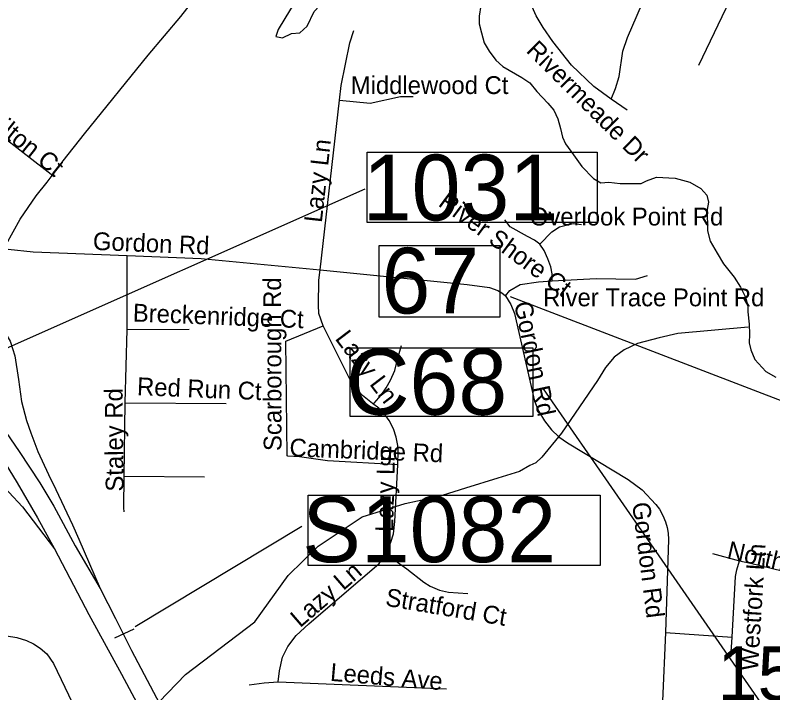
# Model space of a CAD drawing. Extents: x 1662474 to 1856135, y 779280 to 917889.
# Drawn here: x 1707011 to 1711049, y 819336 to 822946 of the extents above; entities that cross this region are included whole.
import ezdxf

# ---------------------------------------------------------------- set-up
doc = ezdxf.new("R2010")
doc.units = 0
for name, color, linetype in [('Cogo Default Point CELL', 7, 'Continuous'), ('Exist Hydrographic Creek Single Shore', 7, 'Continuous'), ('Exist Hydrographic Misc Water Feature', 7, 'Continuous'), ('Exist Hydrographic Pond Under 1500 Sq Ft', 7, 'Continuous'), ('Exist Hydrographic River Shore Label', 7, 'Continuous'), ('Exist Road Non-System Type 51', 7, 'Continuous'), ('Exist Road Non-System Type 51 Label', 7, 'Continuous'), ('Exist Road Primary Interstate Ramp 1 Lane Attributed', 7, 'Continuous'), ('Exist Road Primary NC Structure Standard Bridge Number Label', 7, 'Continuous'), ('Exist Road Primary NC UnDivided 4 Lane Attributed', 7, 'Continuous'), ('Exist Road Primary US Divided Attributed', 7, 'Continuous'), ('Exist Road Primary US Structure Ovrhead Sign CELL', 7, 'Continuous'), ('Exist Road Secondary Structure Standard Bridge Number Label', 7, 'Continuous'), ('Exist Vertical Profile Horizontal Axis Label Major', 7, 'Continuous')]:
    doc.layers.add(name, color=color, linetype=linetype)

msp = doc.modelspace()

# ---------------------------------------------------------------- linework, layer by layer
at = {"layer": 'Exist Hydrographic Creek Single Shore'}
msp.add_lwpolyline([(1709491.6, 822997.7), (1709483.5, 822941.2), (1709483.8, 822899), (1709496.9, 822852), (1709511.1, 822798.8), (1709537.4, 822754.6), (1709572.8, 822706.4), (1709609.8, 822672.5), (1709710.2, 822614.2), (1709753.9, 822585.1), (1709791.4, 822539.7), (1709849.6, 822476.7), (1709881.6, 822439.4), (1709903.2, 822394), (1709917.4, 822342.1), (1709928.6, 822295.3), (1709943.6, 822259.6), (1709986.9, 822201.4), (1710030.8, 822139.7), (1710093.8, 822076.4), (1710132.6, 822052.6), (1710174.9, 822055.7), (1710235, 822049.1), (1710346.5, 822049.1), (1710375.6, 822063.9), (1710428.9, 822083.2), (1710527.6, 822078.3), (1710607.1, 822055.7), (1710665.4, 822023.4), (1710697.6, 821986.2), (1710705.5, 821948.9), (1710699.5, 821911.4), (1710700.9, 821796.7), (1710715.2, 821741.6), (1710752.5, 821678.6), (1710786.6, 821621.9), (1710841.8, 821550.8), (1710875.6, 821497.2), (1710903.5, 821443.9), (1710916, 821395.4), (1710916, 821366.2), (1710922.6, 821299.8), (1710924.1, 821246.8), (1710922.6, 821201.1), (1710930.8, 821163.9), (1710953.4, 821112.2), (1711011.6, 821047.3), (1711064.9, 821018.2)], dxfattribs=at)
at = {"layer": 'Exist Hydrographic Misc Water Feature'}
for points in [[(1710918.1, 821284.4), (1710542.8, 821250.2), (1710443, 821227.6), (1710326.9, 821196.9), (1710257.1, 821162.5), (1710203.2, 821124.2), (1710157.4, 821069.9), (1710113.9, 820999.5), (1709923.1, 820720), (1709817.6, 820591.3), (1709785.7, 820561.1), (1709753.8, 820546.9), (1709697.8, 820515.9), (1709583.9, 820479.9), (1709410.7, 820426.1), (1709286.2, 820386.9)], [(1705403.1, 817006.2), (1705899.1, 817468.7), (1706161.1, 817808), (1706280.1, 818038.8), (1706591.2, 818311.4), (1706734.1, 818495.6), (1706794.2, 818625.6), (1706870.2, 818693.1), (1707195.2, 818755.4), (1707354.2, 818847.4), (1707919.2, 819433.2), (1708288.2, 819714.6), (1708465.1, 819960.4), (1708625.2, 820118.1), (1708860.2, 820274.1), (1709089.8, 820345.3), (1709286.2, 820386.9)]]:
    msp.add_lwpolyline(points, dxfattribs=at)
at = {"layer": 'Exist Hydrographic Pond Under 1500 Sq Ft'}
msp.add_lwpolyline([(1708689.4, 823161.5), (1708649.2, 823186.6), (1708598.9, 823156.4), (1708478.3, 822978.1), (1708412.9, 822870.1), (1708400.3, 822832.4), (1708435.5, 822824.8), (1708483.3, 822847.4), (1708528.5, 822852.5), (1708566.2, 822887.6), (1708603.9, 822965.5), (1708661.7, 823025.8), (1708707, 823086.1), (1708717, 823133.8), (1708689.4, 823161.5)], dxfattribs=at)
at = {"layer": 'Exist Hydrographic River Shore Label'}
msp.add_line((1707649.4, 819688.6), (1708538.5, 820223.7), dxfattribs=at)
msp.add_lwpolyline([(1708571.5, 820388.6), (1710128.2, 820388.6), (1710128.2, 820014.1), (1708571.5, 820014.1)], close=True, dxfattribs=at)
at = {"layer": 'Exist Road Non-System Type 51'}
for p, q in [((1707218.1, 822085.1), (1706696.9, 822489.2)), ((1708635.8, 821590.1), (1708739.6, 822493.2)), ((1710271.9, 822438.9), (1710187.1, 822499.2)), ((1707607.6, 821270.7), (1707607.6, 821665.4)), ((1707607.6, 821270.7), (1707937.4, 821273.6)), ((1707596.9, 820880.1), (1707607.6, 821270.7)), ((1707591.4, 820490.1), (1707596.9, 820880.1)), ((1707596.9, 820880.1), (1708135.6, 820877.2)), ((1707591.4, 820490.1), (1708018.9, 820486.4)), ((1710727.9, 820078.6), (1710870.4, 820038.9)), ((1710476.4, 819657.1), (1710831.5, 819632.7)), ((1710824.9, 819528.2), (1710831.5, 819632.7)), ((1708412.4, 819394.1), (1709309, 819357.4))]:
    msp.add_line(p, q, dxfattribs=at)
for points in [[(1710187.1, 822499.2), (1710210.9, 822555.2), (1710228.9, 822618.9), (1710249.4, 822754.4), (1710274.9, 822827.6), (1710405.2, 823131.8), (1710448.9, 823242), (1710467.2, 823307.9), (1710487.6, 823454.6), (1710492.1, 823587.4), (1710484.6, 823640.4), (1710470.9, 823686.1), (1710448.1, 823734.9), (1710417.9, 823779.6), (1710380.9, 823818.4), (1710333.9, 823854.6)], [(1710187.1, 822499.2), (1710095.4, 822565.2), (1709975.4, 822679), (1709875.4, 822806.4), (1709824.1, 822879.6), (1709788.2, 822942.6), (1709728.9, 823075.6)], [(1710839.9, 823069.1), (1710652.2, 822677.8)], [(1708739.6, 822493.2), (1708748.1, 822571.4), (1708794.2, 822799), (1708815.6, 822863.9)], [(1708739.6, 822493.2), (1708901.9, 822476.9), (1709064.9, 822513.4), (1709131.9, 822512.4)], [(1709806.1, 821725.8), (1709779.1, 821746.5), (1709741.5, 821767.5), (1709648.9, 821819.2), (1709620.5, 821855.7)], [(1709806.1, 821725.8), (1709870.6, 821791.4), (1709911.4, 821818.4), (1709985.1, 821835.2), (1710028.9, 821830.8)], [(1709872.8, 821531), (1709872.8, 821567.5), (1709865.4, 821605.1), (1709849.6, 821648.6), (1709830, 821692.4), (1709806.1, 821725.8)], [(1706973.1, 821699), (1707107.1, 821684.4), (1707607.6, 821665.4)], [(1707607.6, 821665.4), (1708001.6, 821649.9), (1708635.8, 821590.1)], [(1708652.6, 821291.4), (1708629.1, 821356.8), (1708627.1, 821401.1), (1708629.1, 821534.4), (1708635.8, 821590.1)], [(1708635.8, 821590.1), (1709419.5, 821510.9), (1709538.4, 821494.9), (1709583.5, 821479.1), (1709604.8, 821466.5), (1709624.4, 821450.8)], [(1709872.8, 821531), (1710107.1, 821542.4), (1710316.4, 821538.9), (1710380.9, 821558.6)], [(1709624.4, 821450.8), (1709647.6, 821478.9), (1709702.9, 821511.4), (1709799.5, 821526.1), (1709872.8, 821531)], [(1709624.4, 821450.8), (1709651.8, 821405.4), (1709671.6, 821357), (1709778, 820889.4), (1709801.9, 820835), (1709831.2, 820785.7), (1709869.9, 820737.9), (1709908.1, 820700.4), (1709953.6, 820667.2), (1710278.2, 820472.2), (1710351.5, 820418.2), (1710425.2, 820339.2), (1710444.1, 820313.8), (1710462.8, 820280.9), (1710476.6, 820246.9), (1710485.6, 820216.1), (1710491.1, 820186.4), (1710493.1, 820152.6), (1710476.4, 819657.1)], [(1709050.4, 820551), (1708675.9, 820572), (1708526.4, 820593), (1708464.1, 820597.4), (1708461, 820598), (1708453.9, 821209.5), (1708652.6, 821291.4)], [(1708914.8, 820876.8), (1708862, 820920.6), (1708809.2, 820978.6), (1708652.6, 821291.4)], [(1708914.8, 820876.8), (1708923.9, 820879.4), (1708960.9, 820920.9), (1708988.5, 820959.9), (1709011.9, 821001.1), (1709033.4, 821052.9), (1709052.2, 821125.8), (1709069.9, 821186.9)], [(1709050.4, 820551), (1709052.2, 820625.9), (1709050.1, 820654.4), (1709041.5, 820698.5), (1709026.9, 820741.6), (1709003.5, 820786.9), (1708976.6, 820823.7), (1708949.4, 820852.6), (1708914.8, 820876.8)], [(1708985.9, 820076.2), (1709013.4, 820138.9), (1709026.4, 820183.6), (1709034.4, 820249.2), (1709050.4, 820551)], [(1707591.4, 820300.9), (1707589.4, 820322.2), (1707591.4, 820490.1)], [(1708412.4, 819394.1), (1708420.2, 819453.4), (1708436.2, 819525.4), (1708464.4, 819582.5), (1708508.5, 819640.8), (1708575.9, 819703.5), (1708949.9, 820025), (1708982.8, 820068.6), (1708985.9, 820076.2)], [(1708985.9, 820076.2), (1709097.6, 819995.9), (1709187.8, 819926.4), (1709221.9, 819904), (1709272, 819882.8), (1709319.8, 819872.5), (1709422.9, 819865.7)], [(1710831.5, 819632.7), (1710850.6, 819954.9), (1710856.8, 819990.7), (1710870.4, 820038.9)], [(1710870.4, 820038.9), (1710928.9, 820026.6), (1711215.2, 819957.6), (1711360.1, 819915.9)], [(1706405.4, 819663.6), (1706964.9, 819639.5), (1707019.8, 819631.1), (1707070.6, 819615.1), (1707108.5, 819597.2), (1707143.1, 819574.9), (1707179.6, 819544.4), (1707214.8, 819493), (1707356, 819200.1)], [(1710476.4, 819657.1), (1710461.6, 819292.2), (1710464.4, 819266), (1710477.1, 819207.8), (1710496.4, 819158.1), (1710525.2, 819106.2), (1710557.8, 819064.2)], [(1708257, 819378.4), (1708338.4, 819388.6), (1708412.4, 819394.1)]]:
    msp.add_lwpolyline(points, dxfattribs=at)
at = {"layer": 'Exist Road Primary Interstate Ramp 1 Lane Attributed'}
for points in [[(1706788.9, 821401.4), (1706874.7, 821334.1), (1706952.7, 821263.2), (1706984.7, 821210), (1707009.6, 821130.6), (1707028.2, 821005), (1707044.4, 820888.7), (1707070.2, 820787.3), (1707094, 820721), (1707131.5, 820620.9), (1707189.1, 820499.6), (1707226.6, 820419.5), (1707315.4, 820231.8), (1707350.5, 820155.5), (1707463.7, 819892.5)], [(1706455.9, 820774.6), (1706615.9, 820671.3), (1706731.7, 820596.5), (1706820.9, 820538), (1706901.8, 820473.9), (1706977.1, 820404.2), (1707049.6, 820326.2), (1707219.7, 820103.2)]]:
    msp.add_lwpolyline(points, dxfattribs=at)
at = {"layer": 'Exist Road Primary NC Structure Standard Bridge Number Label'}
msp.add_line((1706703.3, 821055.5), (1708876.3, 822021.4), dxfattribs=at)
msp.add_lwpolyline([(1708887.2, 822215.2), (1710112.4, 822215.2), (1710112.4, 821841.1), (1708887.2, 821841.1)], close=True, dxfattribs=at)
at = {"layer": 'Exist Road Primary NC UnDivided 4 Lane Attributed'}
msp.add_lwpolyline([(1706788.9, 821401.4), (1706839.3, 821494.6), (1706962.1, 821724.4), (1707037.7, 821859.8), (1707122.7, 821982.6), (1707180.7, 822057), (1707267, 822170), (1707379.5, 822314.1), (1707719.8, 822733.4), (1707893.1, 822938), (1708713.1, 823984.5)], dxfattribs=at)
at = {"layer": 'Exist Road Primary US Divided Attributed'}
for points in [[(1706646.1, 821139), (1706777.4, 820969.8), (1706894.8, 820819.1), (1707032.2, 820621.4), (1707142.8, 820453.9), (1707216.6, 820329.9), (1707330.6, 820118.8), (1707463.7, 819892.5)], [(1706601.5, 821053.9), (1706684.3, 820950.4), (1706756.8, 820850.1), (1706879.5, 820677.3), (1706957.5, 820560.3), (1707021, 820454.1), (1707129.1, 820267.6), (1707219.7, 820103.2)], [(1707219.7, 820103.2), (1707404.1, 819753.3), (1707578.1, 819435.4), (1707727.2, 819157.1), (1707861.4, 818902.1), (1707983.2, 818678.2), (1708148.2, 818395.5), (1708317.2, 818104.9), (1708435.1, 817929.6), (1708539.4, 817773.3), (1708663.8, 817616.9), (1708868.3, 817392.4), (1709091.3, 817152.5), (1709216.8, 817031.2), (1709323.8, 816936.7), (1709422.5, 816846.2), (1709637.5, 816633.5), (1709797.9, 816493.7), (1710089.7, 816236.2), (1710290.6, 816053.2), (1710513.8, 815843.5), (1710670.1, 815705.2), (1710805.1, 815582)], [(1707463.7, 819892.5), (1707545.5, 819731.7), (1707631.3, 819561.8), (1707797.1, 819246), (1708006.1, 818864.1), (1708188.7, 818538), (1708359.3, 818235.9), (1708449.1, 818092.3), (1708498.3, 818012.3), (1708582.4, 817893), (1708663.8, 817784.6), (1708780.4, 817641), (1708918.7, 817481), (1709100.4, 817288.6), (1709208.9, 817180.2), (1709386.5, 817010.8), (1709608.9, 816815.7), (1709839.2, 816608.6), (1710085, 816378.3), (1710296.3, 816174.8), (1710542.1, 815959.9), (1710812.6, 815718.8)]]:
    msp.add_lwpolyline(points, dxfattribs=at)
at = {"layer": 'Exist Road Primary US Structure Ovrhead Sign CELL'}
msp.add_line((1707541.1, 819628.8), (1707644, 819677.5), dxfattribs=at)
at = {"layer": 'Exist Road Secondary Structure Standard Bridge Number Label'}
msp.add_line((1711927.4, 820571.5), (1709651.4, 821445.4), dxfattribs=at)
msp.add_lwpolyline([(1708950.5, 821719.3), (1709594.6, 821719.3), (1709594.6, 821336.9), (1708950.5, 821336.9)], close=True, dxfattribs=at)
at = {"layer": 'Exist Vertical Profile Horizontal Axis Label Major'}
msp.add_line((1711327.3, 818791.6), (1709826.6, 820954.7), dxfattribs=at)
msp.add_lwpolyline([(1708796.5, 821174.6), (1709770.2, 821174.6), (1709770.2, 820808.2), (1708796.5, 820808.2)], close=True, dxfattribs=at)

# ---------------------------------------------------------------- texts
at = {"layer": 'Cogo Default Point CELL'}
msp.add_text('1523', height=288, dxfattribs=at).set_placement((1710753.2, 819295.3))
at = {"layer": 'Exist Hydrographic River Shore Label'}
msp.add_text('S1082', height=350, dxfattribs=at).set_placement((1708540.8, 820032))
at = {"layer": 'Exist Road Non-System Type 51 Label'}
for s, rotation, p in [('Rivermeade Dr', 315.0845, (1709729.7, 822752.6)), ('Hilton Ct', 321.5448, (1706840.7, 822384.7)), ('Lazy Ln', 83.6355, (1708644.7, 821837.8)), ('River Shore Ct', 323.6273, (1709260.2, 821933.9)), ('Gordon Rd', 357.719, (1707423.4, 821695.7)), ('Scarborough Rd', 90.1711, (1708430.4, 820624.2)), ('Breckenridge Ct', 357.719, (1707636.3, 821314.3)), ('Gordon Rd', 281.9701, (1709669, 821410.7)), ('Lazy Ln', 307.279, (1708711.8, 821222.2)), ('Red Run Ct', 357.719, (1707658.8, 820921.8)), ('Staley Rd', 90.5905, (1707588.5, 820408.5)), ('Cambridge Rd', 357.719, (1708471.4, 820596.5)), ('Lazy Ln', 88.6799, (1709025, 820192.2)), ('Gordon Rd', 277.2281, (1710298.6, 820346)), ('Northfork Ter', 347.2143, (1710799.8, 820053.3)), ('Westfork Ln', 86.5057, (1710969.1, 819451.5)), ('Lazy Ln', 40.6787, (1708529, 819679.8)), ('Stratford Ct', 350.3793, (1708979.7, 819800.9)), ('Leeds Ave', 355.2014, (1708687.1, 819400.3))]:
    msp.add_text(s, height=95, rotation=rotation, dxfattribs=at).set_placement(p)
for s, p in [('Middlewood Ct', (1708799.2, 822525.7)), ('Overlook Point Rd', (1709753.8, 821825.5)), ('River Trace Point Rd', (1709824.5, 821395.1))]:
    msp.add_text(s, height=95, dxfattribs=at).set_placement(p)
at = {"layer": 'Exist Road Primary NC Structure Standard Bridge Number Label'}
msp.add_text('1031', height=350, dxfattribs=at).set_placement((1708863.4, 821852.7))
at = {"layer": 'Exist Road Secondary Structure Standard Bridge Number Label'}
msp.add_text('67', height=350, dxfattribs=at).set_placement((1708963.1, 821356.7))
at = {"layer": 'Exist Vertical Profile Horizontal Axis Label Major'}
msp.add_text('C68', height=350, dxfattribs=at).set_placement((1708774.3, 820818))

doc.saveas('drawing.dxf')
